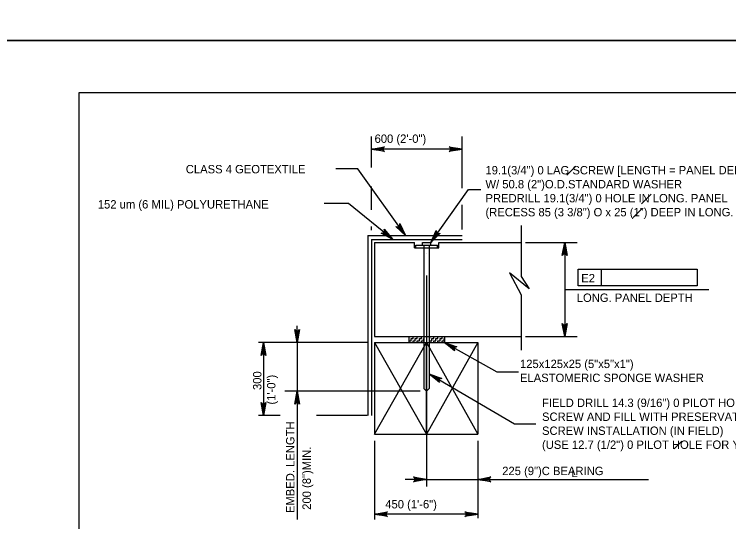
# Model space of a CAD drawing. Extents: x -8 to 75, y -110 to 0.
# Drawn here: x 34.83 to 45.04, y -72.88 to -65.62 of the extents above; entities that cross this region are included whole.
import ezdxf

# ---------------------------------------------------------------- set-up
doc = ezdxf.new("R2010")
doc.units = 0
for name, color, linetype in [('1', 7, 'Continuous'), ('2', 7, 'Continuous'), ('3', 7, 'Continuous'), ('4', 7, 'Continuous'), ('5', 7, 'Continuous'), ('63', 7, 'Continuous')]:
    doc.layers.add(name, color=color, linetype=linetype)

msp = doc.modelspace()

# ---------------------------------------------------------------- linework, layer by layer
at = {"layer": '1'}
msp.add_lwpolyline([(35.75, -87.25), (67.25, -87.25), (67.25, -66.75), (35.75, -66.75)], close=True, dxfattribs=at)
at = {"layer": '2'}
for p, q in [((39.88, -68.79), (39.88, -71.365)), ((39.88, -68.79), (41.229, -68.79)), ((39.935, -68.844), (39.935, -71.365)), ((39.935, -68.844), (41.229, -68.844)), ((39.978, -68.888), (39.978, -70.235)), ((39.978, -68.888), (40.548, -68.888)), ((40.548, -68.967), (40.548, -68.888)), ((40.548, -68.967), (40.896, -68.967)), ((40.569, -68.967), (40.569, -68.928)), ((40.569, -68.928), (40.876, -68.928)), ((40.663, -68.888), (40.781, -68.888)), ((40.663, -68.928), (40.663, -68.888)), ((40.683, -68.928), (40.683, -70.976)), ((40.761, -68.928), (40.761, -70.976)), ((40.781, -68.928), (40.781, -68.888)), ((40.876, -68.967), (40.876, -68.928)), ((40.896, -68.888), (42.072, -68.888)), ((40.896, -68.967), (40.896, -68.888)), ((40.722, -69.041), (40.722, -69.041)), ((39.978, -70.235), (42.072, -70.235)), ((40.466, -70.235), (40.466, -70.318)), ((40.466, -70.264), (40.471, -70.264)), ((40.471, -70.264), (40.471, -70.235)), ((40.471, -70.294), (40.501, -70.294)), ((40.471, -70.318), (40.471, -70.294)), ((40.501, -70.264), (40.53, -70.264)), ((40.501, -70.294), (40.501, -70.264)), ((40.53, -70.264), (40.53, -70.235)), ((40.53, -70.294), (40.56, -70.294)), ((40.53, -70.318), (40.53, -70.294)), ((40.56, -70.264), (40.589, -70.264)), ((40.56, -70.294), (40.56, -70.264)), ((40.589, -70.264), (40.589, -70.235)), ((40.589, -70.294), (40.619, -70.294)), ((40.589, -70.318), (40.589, -70.294)), ((40.619, -70.264), (40.648, -70.264)), ((40.619, -70.294), (40.619, -70.264)), ((40.648, -70.264), (40.648, -70.235)), ((40.648, -70.294), (40.678, -70.294)), ((40.648, -70.318), (40.648, -70.294)), ((40.678, -70.264), (40.683, -70.264)), ((40.678, -70.294), (40.678, -70.264)), ((40.761, -70.264), (40.767, -70.264)), ((40.767, -70.264), (40.767, -70.235)), ((40.767, -70.294), (40.796, -70.294)), ((40.767, -70.318), (40.767, -70.294)), ((40.796, -70.264), (40.826, -70.264)), ((40.796, -70.294), (40.796, -70.264)), ((40.826, -70.264), (40.826, -70.235)), ((40.826, -70.294), (40.855, -70.294)), ((40.826, -70.318), (40.826, -70.294)), ((40.855, -70.264), (40.885, -70.264)), ((40.855, -70.294), (40.855, -70.264)), ((40.885, -70.264), (40.885, -70.235)), ((40.885, -70.294), (40.914, -70.294)), ((40.885, -70.318), (40.885, -70.294)), ((40.914, -70.264), (40.944, -70.264)), ((40.914, -70.294), (40.914, -70.264)), ((40.944, -70.264), (40.944, -70.235)), ((40.944, -70.294), (40.973, -70.294)), ((40.944, -70.318), (40.944, -70.294)), ((40.973, -70.264), (40.978, -70.264)), ((40.973, -70.294), (40.973, -70.264)), ((40.978, -70.235), (40.978, -70.318)), ((39.978, -70.318), (39.978, -71.629)), ((39.978, -70.318), (41.455, -70.318)), ((39.979, -71.629), (40.722, -70.318)), ((40.722, -71.629), (40.722, -70.318)), ((40.722, -70.318), (41.455, -71.629)), ((41.455, -70.318), (40.722, -71.629)), ((41.455, -70.318), (41.455, -71.629)), ((39.979, -71.629), (41.455, -71.629))]:
    msp.add_line(p, q, dxfattribs=at)
at = {"layer": '3'}
for p, q in [((39.935, -67.814), (39.935, -67.373)), ((41.229, -68.111), (41.229, -67.373)), ((41.229, -67.553), (39.935, -67.553)), ((39.738, -67.835), (39.426, -67.835)), ((42.729, -67.925), (42.857, -67.796)), ((39.935, -68.423), (39.935, -68.089)), ((41.321, -68.131), (41.499, -68.131)), ((43.794, -68.335), (43.933, -68.196)), ((39.605, -68.333), (39.259, -68.333)), ((41.229, -68.701), (41.229, -68.348)), ((43.678, -68.53), (43.806, -68.401)), ((39.935, -68.711), (39.935, -68.661)), ((42.077, -68.645), (42.077, -69.376)), ((42.135, -68.888), (42.877, -68.888)), ((42.697, -68.888), (42.697, -70.235)), ((42.891, -69.272), (44.592, -69.272)), ((42.891, -69.508), (42.891, -69.272)), ((43.225, -69.508), (43.225, -69.272)), ((44.592, -69.272), (44.592, -69.508)), ((40.722, -69.363), (40.722, -72.38)), ((41.91, -69.324), (42.077, -69.636)), ((42.191, -69.553), (41.91, -69.324)), ((42.077, -69.376), (42.191, -69.553)), ((42.697, -69.561), (44.757, -69.561)), ((44.592, -69.508), (42.891, -69.508)), ((42.077, -69.636), (42.077, -70.428)), ((38.87, -70.318), (38.87, -70.082)), ((42.135, -70.235), (42.877, -70.235)), ((39.48, -70.318), (38.32, -70.318)), ((38.389, -70.318), (38.389, -71.365)), ((39.874, -70.318), (38.693, -70.318)), ((38.87, -70.318), (38.87, -71.016)), ((41.726, -70.74), (42.038, -70.74)), ((40.63, -71.016), (38.693, -71.016)), ((38.87, -71.016), (38.87, -72.851)), ((38.627, -71.365), (38.32, -71.365)), ((39.872, -71.365), (39.149, -71.365)), ((41.981, -71.482), (42.283, -71.482)), ((39.979, -71.728), (39.979, -72.849)), ((41.455, -71.728), (41.455, -72.83)), ((44.264, -71.84), (44.372, -71.731)), ((41.455, -72.137), (41.455, -72.332)), ((40.563, -72.277), (40.416, -72.277)), ((40.682, -72.277), (41.691, -72.277)), ((41.691, -72.277), (43.895, -72.277)), ((41.455, -72.775), (39.978, -72.775))]:
    msp.add_line(p, q, dxfattribs=at)
for points in [[(39.935, -67.553), (40.121, -67.519), (40.107, -67.528), (40.099, -67.541), (40.097, -67.553), (40.099, -67.566), (40.107, -67.578), (40.121, -67.588), (39.935, -67.553), (40.107, -67.578), (40.099, -67.566), (39.935, -67.553), (40.097, -67.553), (40.099, -67.541), (39.935, -67.553), (40.107, -67.528)], [(41.229, -67.553), (41.043, -67.588), (41.057, -67.578), (41.065, -67.566), (41.067, -67.553), (41.065, -67.541), (41.057, -67.528), (41.043, -67.519), (41.229, -67.553), (41.057, -67.528), (41.065, -67.541), (41.229, -67.553), (41.067, -67.553), (41.065, -67.566), (41.229, -67.553), (41.057, -67.578)], [(40.421, -68.79), (39.738, -67.835)], [(40.781, -68.888), (41.321, -68.131)], [(40.239, -68.844), (39.605, -68.333)], [(40.421, -68.79), (40.284, -68.659), (40.301, -68.665), (40.315, -68.663), (40.327, -68.658), (40.336, -68.649), (40.341, -68.636), (40.341, -68.618), (40.421, -68.79), (40.341, -68.636), (40.336, -68.649), (40.421, -68.79), (40.327, -68.658), (40.315, -68.663), (40.421, -68.79), (40.301, -68.665)], [(40.239, -68.844), (40.072, -68.755), (40.089, -68.756), (40.103, -68.751), (40.112, -68.742), (40.119, -68.731), (40.121, -68.717), (40.116, -68.7), (40.239, -68.844), (40.121, -68.717), (40.119, -68.731), (40.239, -68.844), (40.112, -68.742), (40.103, -68.751), (40.239, -68.844), (40.089, -68.756)], [(40.781, -68.888), (40.861, -68.716), (40.861, -68.734), (40.867, -68.747), (40.875, -68.756), (40.887, -68.761), (40.901, -68.763), (40.918, -68.757), (40.781, -68.888), (40.901, -68.763), (40.887, -68.761), (40.781, -68.888), (40.875, -68.756), (40.867, -68.747), (40.781, -68.888), (40.861, -68.734)], [(42.697, -68.888), (42.732, -69.075), (42.722, -69.06), (42.71, -69.053), (42.697, -69.051), (42.685, -69.053), (42.672, -69.06), (42.662, -69.075), (42.697, -68.888), (42.672, -69.06), (42.685, -69.053), (42.697, -68.888), (42.697, -69.051), (42.71, -69.053), (42.697, -68.888), (42.722, -69.06)], [(42.697, -70.235), (42.662, -70.048), (42.672, -70.063), (42.685, -70.07), (42.697, -70.072), (42.71, -70.07), (42.722, -70.063), (42.732, -70.048), (42.697, -70.235), (42.722, -70.063), (42.71, -70.07), (42.697, -70.235), (42.697, -70.072), (42.685, -70.07), (42.697, -70.235), (42.672, -70.063)], [(38.87, -70.318), (38.836, -70.132), (38.846, -70.146), (38.858, -70.153), (38.87, -70.156), (38.883, -70.153), (38.895, -70.146), (38.905, -70.132), (38.87, -70.318), (38.895, -70.146), (38.883, -70.153), (38.87, -70.318), (38.87, -70.156), (38.858, -70.153), (38.87, -70.318), (38.846, -70.146)], [(38.389, -70.318), (38.424, -70.504), (38.414, -70.49), (38.402, -70.483), (38.389, -70.48), (38.377, -70.483), (38.364, -70.49), (38.354, -70.504), (38.389, -70.318), (38.364, -70.49), (38.377, -70.483), (38.389, -70.318), (38.389, -70.48), (38.402, -70.483), (38.389, -70.318), (38.414, -70.49)], [(40.978, -70.318), (41.726, -70.74)], [(40.978, -70.318), (41.157, -70.379), (41.14, -70.381), (41.127, -70.388), (41.119, -70.398), (41.115, -70.41), (41.115, -70.424), (41.123, -70.44), (40.978, -70.318), (41.115, -70.424), (41.115, -70.41), (40.978, -70.318), (41.119, -70.398), (41.127, -70.388), (40.978, -70.318), (41.14, -70.381)], [(40.761, -70.768), (41.981, -71.482)], [(40.761, -70.768), (40.94, -70.832), (40.923, -70.834), (40.91, -70.841), (40.902, -70.85), (40.897, -70.862), (40.897, -70.877), (40.905, -70.893), (40.761, -70.768), (40.897, -70.877), (40.897, -70.862), (40.761, -70.768), (40.902, -70.85), (40.91, -70.841), (40.761, -70.768), (40.923, -70.834)], [(38.87, -71.016), (38.905, -71.202), (38.895, -71.188), (38.883, -71.18), (38.87, -71.178), (38.858, -71.18), (38.846, -71.188), (38.836, -71.202), (38.87, -71.016), (38.846, -71.188), (38.858, -71.18), (38.87, -71.016), (38.87, -71.178), (38.883, -71.18), (38.87, -71.016), (38.895, -71.188)], [(38.389, -71.365), (38.354, -71.178), (38.364, -71.192), (38.377, -71.2), (38.389, -71.202), (38.402, -71.2), (38.414, -71.192), (38.424, -71.178), (38.389, -71.365), (38.414, -71.192), (38.402, -71.2), (38.389, -71.365), (38.389, -71.202), (38.377, -71.2), (38.389, -71.365), (38.364, -71.192)], [(40.722, -72.277), (40.536, -72.312), (40.55, -72.302), (40.557, -72.29), (40.56, -72.277), (40.557, -72.265), (40.55, -72.252), (40.536, -72.242), (40.722, -72.277), (40.55, -72.252), (40.557, -72.265), (40.722, -72.277), (40.56, -72.277), (40.557, -72.29), (40.722, -72.277), (40.55, -72.302)], [(41.455, -72.277), (41.641, -72.242), (41.627, -72.252), (41.62, -72.265), (41.617, -72.277), (41.62, -72.29), (41.627, -72.302), (41.641, -72.312), (41.455, -72.277), (41.627, -72.302), (41.62, -72.29), (41.455, -72.277), (41.617, -72.277), (41.62, -72.265), (41.455, -72.277), (41.627, -72.252)], [(39.978, -72.775), (40.165, -72.74), (40.151, -72.75), (40.143, -72.762), (40.141, -72.775), (40.143, -72.787), (40.151, -72.8), (40.165, -72.809), (39.978, -72.775), (40.151, -72.8), (40.143, -72.787), (39.978, -72.775), (40.141, -72.775), (40.143, -72.762), (39.978, -72.775), (40.151, -72.75)], [(41.455, -72.775), (41.268, -72.809), (41.283, -72.8), (41.29, -72.787), (41.292, -72.775), (41.29, -72.762), (41.283, -72.75), (41.268, -72.74), (41.455, -72.775), (41.283, -72.75), (41.29, -72.762), (41.455, -72.775), (41.292, -72.775), (41.29, -72.787), (41.455, -72.775), (41.283, -72.8)]]:
    msp.add_lwpolyline(points, dxfattribs=at)
for points in [[(40.055, -67.533), (40.055, -67.573), (39.935, -67.553)], [(41.109, -67.533), (41.109, -67.573), (41.229, -67.553)], [(42.677, -69.008), (42.717, -69.008), (42.697, -68.888)], [(42.677, -70.115), (42.717, -70.115), (42.697, -70.235)], [(38.851, -70.2), (38.89, -70.2), (38.87, -70.318)], [(38.369, -70.438), (38.409, -70.438), (38.389, -70.318)], [(38.369, -71.245), (38.409, -71.245), (38.389, -71.365)], [(40.563, -72.258), (40.563, -72.297), (40.682, -72.277)], [(41.573, -72.258), (41.573, -72.297), (41.455, -72.277)], [(40.097, -72.755), (40.097, -72.794), (39.978, -72.775)], [(41.337, -72.755), (41.337, -72.794), (41.455, -72.775)]]:
    msp.add_lwpolyline(points, close=True, dxfattribs=at)
at = {"layer": '5'}
for p, q in [((39.979, -70.318), (40.722, -71.629)), ((40.722, -71.016), (40.683, -70.976)), ((40.722, -71.016), (40.761, -70.976))]:
    msp.add_line(p, q, dxfattribs=at)
at = {"layer": '63'}
for points in [[(34, -66), (68, -66), (68, -44), (34, -44)], [(34, -88), (68, -88), (68, -66), (34, -66)]]:
    msp.add_lwpolyline(points, close=True, dxfattribs=at)

# ---------------------------------------------------------------- texts
at = {"layer": '3'}
for s, p in [('600 (2\'-0")', (39.978, -67.464)), ('CLASS 4 GEOTEXTILE', (37.278, -67.9)), ('19.1(3/4") 0 LAG SCREW [LENGTH = PANEL DEPTH + 200(8")]', (41.564, -67.915)), ('W/ 50.8 (2")O.D.STANDARD WASHER', (41.564, -68.115)), ('PREDRILL 19.1(3/4") 0 HOLE IN LONG. PANEL', (41.564, -68.315)), ('152 um (6 MIL) POLYURETHANE', (36.02, -68.403)), ('(RECESS 85 (3 3/8") O x 25 (1") DEEP IN LONG. PANEL)', (41.564, -68.515)), ('E2', (42.934, -69.459)), ('LONG. PANEL DEPTH', (42.87, -69.739)), ('FIELD DRILL 14.3 (9/16") 0 PILOT HOLE FOR LAG', (42.373, -71.242)), ('SCREW AND FILL WITH PRESERVATIVE PRIOR TO', (42.373, -71.441)), ('SCREW INSTALLATION (IN FIELD)', (42.373, -71.641)), ('(USE 12.7 (1/2") 0 PILOT HOLE FOR YELLOW POPLAR)', (42.373, -71.841)), ('225 (9")C BEARING', (41.804, -72.216)), ('L', (42.794, -72.245)), ('450 (1\'-6")', (40.131, -72.692))]:
    msp.add_text(s, height=0.12, dxfattribs=at).set_placement(p)
for s, p in [('300', (38.36, -70.999)), ('(1\'-0")', (38.56, -71.207)), ('EMBED. LENGTH', (38.832, -72.759)), ('200 (8")MIN.', (39.067, -72.712))]:
    msp.add_text(s, height=0.12, rotation=90, dxfattribs=at).set_placement(p)
at = {"layer": '4'}
for s, p in [('125x125x25 (5"x5"x1")', (42.058, -70.685)), ('ELASTOMERIC SPONGE WASHER', (42.058, -70.885))]:
    msp.add_text(s, height=0.12, dxfattribs=at).set_placement(p)

doc.saveas('drawing.dxf')
